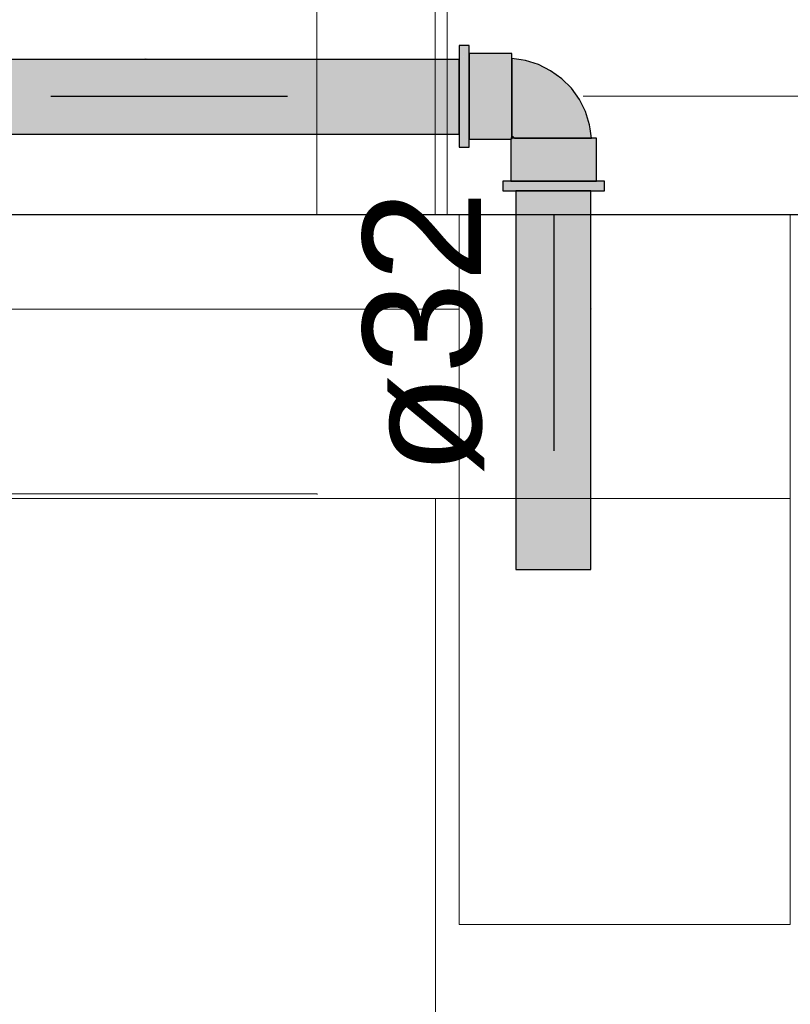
# Model space of a CAD drawing. Header units: millimetres. Extents: x -16331 to -10174, y -4135 to -3584.
# Tile 425 of 456: x -10184.87 to -10183.56, y -4012.09 to -4010.43. Entities that reach past the tile are written whole.
import ezdxf

# ---------------------------------------------------------------- set-up
doc = ezdxf.new("R2010")
doc.units = ezdxf.units.MM
for name, color, linetype in [('AF-Colunas', 4, 'Continuous'), ('AF-Condutos', 4, 'Continuous'), ('AF-Sentido conduto', 7, 'Continuous'), ('AF-Textos conduto', 7, 'Continuous'), ('DI-Eixos', 7, 'Continuous')]:
    doc.layers.add(name, color=color, linetype=linetype)
for name, color, linetype, lineweight in [('AF-Indicação coluna', 5, 'Continuous', 13), ('DI-Elementos externos em corte', 9, 'Continuous', 18), ('DI-Elementos externos em vista', 9, 'Continuous', 5), ('IFC-IfcBuildingElementProxy-Contorno', 250, 'Continuous', 5)]:
    doc.layers.add(name, color=color, linetype=linetype, lineweight=lineweight)
doc.styles.add('Arial', font='arial.ttf', dxfattribs={"height": 100})

msp = doc.modelspace()

# ---------------------------------------------------------------- hatches: boundary and pattern name
at = {"layer": 'AF-Colunas', "linetype": 'Continuous'}
for points in [[(-10184.107, -4010.4696), (-10184.1238, -4010.4696), (-10184.1238, -4010.4725), (-10184.1238, -4010.4811), (-10184.1212, -4010.4832), (-10184.107, -4010.4948), (-10184.107, -4010.4832), (-10184.107, -4010.4811), (-10184.107, -4010.4725)], [(-10184.107, -4010.6301), (-10184.107, -4010.628), (-10184.107, -4010.6164), (-10184.107, -4010.5986), (-10184.107, -4010.5778), (-10184.107, -4010.5556), (-10184.107, -4010.5333), (-10184.107, -4010.5126), (-10184.107, -4010.4948), (-10184.1092, -4010.493), (-10184.1238, -4010.4811), (-10184.1238, -4010.493), (-10184.1238, -4010.4948), (-10184.1238, -4010.5126), (-10184.1238, -4010.5333), (-10184.1238, -4010.5556), (-10184.1238, -4010.5778), (-10184.1238, -4010.5986), (-10184.1238, -4010.6164), (-10184.1095, -4010.628)], [(-10184.0346, -4010.4832), (-10184.107, -4010.4832), (-10184.107, -4010.4857), (-10184.107, -4010.4929), (-10184.0346, -4010.4857)], [(-10184.0346, -4010.4857), (-10184.0603, -4010.4882), (-10184.107, -4010.4929), (-10184.107, -4010.5044), (-10184.107, -4010.5194), (-10184.107, -4010.5368), (-10184.107, -4010.5556), (-10184.107, -4010.5743), (-10184.107, -4010.5918), (-10184.107, -4010.6068), (-10184.107, -4010.6183), (-10184.0346, -4010.6183), (-10184.0346, -4010.6068), (-10184.0346, -4010.5918), (-10184.0346, -4010.5743), (-10184.0346, -4010.5556), (-10184.0346, -4010.5368), (-10184.0346, -4010.5194), (-10184.0346, -4010.5044), (-10184.0346, -4010.4929), (-10184.0346, -4010.4918)], [(-10184.0322, -4010.624), (-10184.0303, -4010.6264), (-10184.0281, -4010.6264), (-10184.0259, -4010.6264), (-10184.0141, -4010.6264), (-10184.0055, -4010.6264), (-10183.9969, -4010.6264), (-10183.9759, -4010.6264), (-10183.9647, -4010.6264), (-10183.9535, -4010.6264), (-10183.943, -4010.6264), (-10183.9324, -4010.6264), (-10183.9238, -4010.6264), (-10183.922, -4010.6034), (-10183.9354, -4010.6065), (-10183.946, -4010.6114), (-10183.9683, -4010.6128), (-10183.946, -4010.6114), (-10183.9354, -4010.6065), (-10183.922, -4010.6034), (-10183.9238, -4010.6264), (-10183.9152, -4010.6264), (-10183.9096, -4010.6264), (-10183.9114, -4010.6073), (-10183.9096, -4010.6264), (-10183.9039, -4010.6264), (-10183.9023, -4010.6264), (-10183.9, -4010.6264), (-10183.9022, -4010.6106), (-10183.9032, -4010.6107), (-10183.9022, -4010.6106), (-10183.9032, -4010.6035), (-10183.9071, -4010.5991), (-10183.9032, -4010.6035), (-10183.9101, -4010.5814), (-10183.9204, -4010.5608), (-10183.9149, -4010.5745), (-10183.9189, -4010.5811), (-10183.9149, -4010.5745), (-10183.9204, -4010.5608), (-10183.9339, -4010.542), (-10183.9279, -4010.5546), (-10183.9268, -4010.5654), (-10183.9284, -4010.5826), (-10183.942, -4010.5876), (-10183.9284, -4010.5826), (-10183.9268, -4010.5654), (-10183.9279, -4010.5546), (-10183.9339, -4010.542), (-10183.9502, -4010.5257), (-10183.9426, -4010.5344), (-10183.9359, -4010.5511), (-10183.9364, -4010.5624), (-10183.9467, -4010.5676), (-10183.9543, -4010.5864), (-10183.9628, -4010.5985), (-10183.9745, -4010.6003), (-10183.9852, -4010.606), (-10184.0008, -4010.6147), (-10184.0138, -4010.6144), (-10184.0237, -4010.6155), (-10184.0138, -4010.6144), (-10184.0008, -4010.6147), (-10183.9852, -4010.606), (-10183.9745, -4010.6003), (-10183.9628, -4010.5985), (-10183.9543, -4010.5864), (-10183.9746, -4010.5856), (-10183.9906, -4010.5825), (-10184.0022, -4010.5917), (-10184.0077, -4010.6045), (-10184.0022, -4010.5917), (-10183.9906, -4010.5825), (-10183.9746, -4010.5856), (-10183.9543, -4010.5864), (-10183.9467, -4010.5676), (-10183.9364, -4010.5624), (-10183.9359, -4010.5511), (-10183.9426, -4010.5344), (-10183.9502, -4010.5257), (-10183.969, -4010.5122), (-10183.9628, -4010.5197), (-10183.9462, -4010.538), (-10183.9551, -4010.5408), (-10183.9598, -4010.5516), (-10183.9639, -4010.5724), (-10183.9598, -4010.5516), (-10183.9551, -4010.5408), (-10183.9462, -4010.538), (-10183.9628, -4010.5197), (-10183.9597, -4010.5277), (-10183.9628, -4010.5197), (-10183.969, -4010.5122), (-10183.9896, -4010.5019), (-10183.9827, -4010.5067), (-10183.9737, -4010.5181), (-10183.9706, -4010.5282), (-10183.9757, -4010.5385), (-10183.9817, -4010.5525), (-10183.9819, -4010.5689), (-10183.9817, -4010.5525), (-10183.9757, -4010.5385), (-10183.9706, -4010.5282), (-10183.9737, -4010.5181), (-10183.9827, -4010.5067), (-10183.9896, -4010.5019), (-10184.0117, -4010.495), (-10184.0187, -4010.4941), (-10184.0189, -4010.495), (-10184.0073, -4010.4989), (-10183.9893, -4010.5107), (-10183.9908, -4010.5202), (-10183.9958, -4010.5338), (-10184.0011, -4010.5438), (-10183.9923, -4010.5588), (-10184.0002, -4010.5687), (-10184.0142, -4010.5771), (-10184.0172, -4010.592), (-10184.0212, -4010.605), (-10184.0172, -4010.592), (-10184.0142, -4010.5771), (-10184.0002, -4010.5687), (-10183.9923, -4010.5588), (-10184.0011, -4010.5438), (-10184.0066, -4010.5546), (-10184.0011, -4010.5438), (-10183.9958, -4010.5338), (-10183.9908, -4010.5202), (-10183.9893, -4010.5107), (-10184.0073, -4010.4989), (-10184.0189, -4010.495), (-10184.0187, -4010.4941), (-10184.0346, -4010.4918), (-10184.0346, -4010.4941), (-10184.0346, -4010.4957), (-10184.0346, -4010.5014), (-10184.0155, -4010.5032), (-10184.0116, -4010.5138), (-10184.0119, -4010.525), (-10184.0152, -4010.5377), (-10184.0202, -4010.5488), (-10184.0151, -4010.5651), (-10184.0202, -4010.5488), (-10184.0152, -4010.5377), (-10184.0119, -4010.525), (-10184.0116, -4010.5138), (-10184.0155, -4010.5032), (-10184.0346, -4010.5014), (-10184.0346, -4010.507), (-10184.0346, -4010.5156), (-10184.0346, -4010.5242), (-10184.0346, -4010.5348), (-10184.0346, -4010.5453), (-10184.0346, -4010.5565), (-10184.0346, -4010.5677), (-10184.0346, -4010.5887), (-10184.0346, -4010.5973), (-10184.0346, -4010.6059), (-10184.0346, -4010.6177), (-10184.0346, -4010.6194), (-10184.0346, -4010.6221)], [(-10184.1238, -4010.6387), (-10184.1238, -4010.6416), (-10184.107, -4010.6416), (-10184.107, -4010.6387), (-10184.107, -4010.6301), (-10184.1198, -4010.6196), (-10184.1238, -4010.6164), (-10184.1238, -4010.6196), (-10184.1238, -4010.6301)], [(-10184.0346, -4010.6255), (-10184.0346, -4010.6221), (-10184.0346, -4010.6183), (-10184.0393, -4010.6183), (-10184.107, -4010.6183), (-10184.107, -4010.6255)], [(-10184.0362, -4010.628), (-10184.0362, -4010.6279), (-10184.0346, -4010.628), (-10184.0346, -4010.6264), (-10184.0346, -4010.6255), (-10184.0351, -4010.6264), (-10184.0346, -4010.6255), (-10184.0362, -4010.6255), (-10184.0362, -4010.6264), (-10184.0816, -4010.6264), (-10184.0362, -4010.6264), (-10184.0362, -4010.6255), (-10184.107, -4010.6255), (-10184.107, -4010.6264), (-10184.107, -4010.628)], [(-10184.0346, -4010.6739), (-10184.0337, -4010.6988), (-10184.0346, -4010.6733), (-10184.0337, -4010.6988), (-10184.0337, -4010.628), (-10184.0337, -4010.6264), (-10184.0346, -4010.6264), (-10184.0346, -4010.6274), (-10184.0346, -4010.628), (-10184.0346, -4010.6274), (-10184.0346, -4010.6264), (-10184.0362, -4010.6264), (-10184.0361, -4010.628), (-10184.0362, -4010.628), (-10184.0362, -4010.6988), (-10184.0346, -4010.6988), (-10184.0337, -4010.6988)], [(-10183.8938, -4010.6988), (-10183.8914, -4010.6988), (-10183.8914, -4010.6264), (-10183.8938, -4010.6264), (-10183.9011, -4010.6264), (-10183.9126, -4010.6264), (-10183.9276, -4010.6264), (-10183.945, -4010.6264), (-10183.9638, -4010.6264), (-10183.9825, -4010.6264), (-10184, -4010.6264), (-10184.015, -4010.6264), (-10184.0265, -4010.6264), (-10184.0337, -4010.6264), (-10184.0337, -4010.6988), (-10184.0265, -4010.6988), (-10184.015, -4010.6988), (-10184, -4010.6988), (-10183.9825, -4010.6988), (-10183.9638, -4010.6988), (-10183.945, -4010.6988), (-10183.9276, -4010.6988), (-10183.9126, -4010.6988), (-10183.9011, -4010.6988)], [(-10184.0498, -4010.6988), (-10184.0498, -4010.7156), (-10184.0468, -4010.7156), (-10184.0382, -4010.7156), (-10184.0246, -4010.6988), (-10184.0382, -4010.6988), (-10184.0468, -4010.6988)], [(-10184.0382, -4010.7156), (-10184.0278, -4010.7156), (-10184.0246, -4010.7156), (-10184.0068, -4010.7156), (-10183.986, -4010.7156), (-10183.9638, -4010.7156), (-10183.9415, -4010.7156), (-10183.9208, -4010.7156), (-10183.903, -4010.7156), (-10183.8893, -4010.6988), (-10183.903, -4010.6988), (-10183.9208, -4010.6988), (-10183.9415, -4010.6988), (-10183.9638, -4010.6988), (-10183.986, -4010.6988), (-10184.0068, -4010.6988), (-10184.0246, -4010.6988), (-10184.0278, -4010.7027)], [(-10183.8807, -4010.7156), (-10183.8778, -4010.7156), (-10183.8778, -4010.6988), (-10183.8807, -4010.6988), (-10183.8893, -4010.6988), (-10183.9012, -4010.7134), (-10183.903, -4010.7156), (-10183.9012, -4010.7156), (-10183.8893, -4010.7156)]]:
    msp.add_hatch(color=140, dxfattribs=at).paths.add_polyline_path(points)
at = {"layer": 'AF-Condutos', "linetype": 'Continuous'}
for points in [[(-10185.1038, -4010.6196), (-10184.1238, -4010.6196), (-10184.1238, -4010.6141), (-10184.1238, -4010.5984), (-10184.1238, -4010.5754), (-10184.1238, -4010.5489), (-10184.1238, -4010.5236), (-10184.1238, -4010.5038), (-10184.1238, -4010.493), (-10185.1038, -4010.493), (-10185.1038, -4010.5038), (-10185.1038, -4010.5236), (-10185.1038, -4010.5489), (-10185.1038, -4010.5754), (-10185.1038, -4010.5984), (-10185.1038, -4010.6141)], [(-10184.0278, -4010.7156), (-10184.0278, -4011.3556), (-10184.0222, -4011.3556), (-10184.0066, -4011.3556), (-10183.9835, -4011.3556), (-10183.9571, -4011.3556), (-10183.9318, -4011.3556), (-10183.912, -4011.3556), (-10183.9012, -4011.3556), (-10183.9012, -4010.7156), (-10183.912, -4010.7156), (-10183.9318, -4010.7156), (-10183.9571, -4010.7156), (-10183.9835, -4010.7156), (-10184.0066, -4010.7156), (-10184.0222, -4010.7156)]]:
    msp.add_hatch(color=151, dxfattribs=at).paths.add_polyline_path(points)
at = {"layer": 'AF-Sentido conduto', "linetype": 'Continuous'}
for points in [[(-10184.4138, -4010.5551), (-10184.6553, -4010.4904), (-10184.6553, -4010.6198)], [(-10183.9638, -4011.1551), (-10183.8991, -4010.9136), (-10184.0285, -4010.9136)]]:
    msp.add_hatch(color=140, dxfattribs=at).paths.add_polyline_path(points)

# ---------------------------------------------------------------- linework, layer by layer
at = {"layer": 'AF-Colunas'}
for p, q in [((-10184.1238, -4010.4696), (-10184.1238, -4010.4725)), ((-10184.107, -4010.4696), (-10184.1238, -4010.4696)), ((-10184.1238, -4010.4725), (-10184.1238, -4010.4811)), ((-10184.107, -4010.4725), (-10184.107, -4010.4696)), ((-10184.107, -4010.4811), (-10184.107, -4010.4725)), ((-10184.1238, -4010.4811), (-10184.1238, -4010.493)), ((-10184.107, -4010.4832), (-10184.107, -4010.4811)), ((-10184.107, -4010.4948), (-10184.107, -4010.4832)), ((-10184.107, -4010.4832), (-10184.107, -4010.4857)), ((-10184.0346, -4010.4832), (-10184.107, -4010.4832)), ((-10184.107, -4010.4857), (-10184.107, -4010.4929)), ((-10184.0346, -4010.4857), (-10184.0346, -4010.4832)), ((-10184.0346, -4010.4918), (-10184.0346, -4010.4857)), ((-10184.0346, -4010.4929), (-10184.0346, -4010.4918)), ((-10184.0346, -4010.4918), (-10184.0346, -4010.4941)), ((-10184.0187, -4010.4941), (-10184.0346, -4010.4918)), ((-10184.1238, -4010.493), (-10184.1238, -4010.4948)), ((-10184.1238, -4010.4948), (-10184.1238, -4010.5126)), ((-10184.107, -4010.4929), (-10184.107, -4010.5044)), ((-10184.107, -4010.5126), (-10184.107, -4010.4948)), ((-10184.107, -4010.5044), (-10184.107, -4010.5194)), ((-10184.0346, -4010.5044), (-10184.0346, -4010.4929)), ((-10184.0346, -4010.4941), (-10184.0346, -4010.4957)), ((-10184.0346, -4010.4957), (-10184.0346, -4010.5014)), ((-10184.0346, -4010.5014), (-10184.0346, -4010.507)), ((-10184.0346, -4010.5194), (-10184.0346, -4010.5044)), ((-10184.0346, -4010.507), (-10184.0346, -4010.5156)), ((-10184.0117, -4010.495), (-10184.0187, -4010.4941)), ((-10183.9896, -4010.5019), (-10184.0117, -4010.495)), ((-10183.969, -4010.5122), (-10183.9896, -4010.5019)), ((-10184.1238, -4010.5126), (-10184.1238, -4010.5333)), ((-10184.107, -4010.5333), (-10184.107, -4010.5126)), ((-10184.107, -4010.5194), (-10184.107, -4010.5368)), ((-10184.0346, -4010.5156), (-10184.0346, -4010.5242)), ((-10184.0346, -4010.5368), (-10184.0346, -4010.5194)), ((-10184.0346, -4010.5242), (-10184.0346, -4010.5348)), ((-10183.9502, -4010.5257), (-10183.969, -4010.5122)), ((-10184.1238, -4010.5333), (-10184.1238, -4010.5556)), ((-10184.107, -4010.5556), (-10184.107, -4010.5333)), ((-10184.107, -4010.5368), (-10184.107, -4010.5556)), ((-10184.0346, -4010.5348), (-10184.0346, -4010.5453)), ((-10184.0346, -4010.5556), (-10184.0346, -4010.5368)), ((-10183.9339, -4010.542), (-10183.9502, -4010.5257)), ((-10184.1238, -4010.5556), (-10184.1238, -4010.5778)), ((-10184.107, -4010.5778), (-10184.107, -4010.5556)), ((-10184.107, -4010.5556), (-10184.107, -4010.5743)), ((-10184.0346, -4010.5453), (-10184.0346, -4010.5565)), ((-10184.0346, -4010.5743), (-10184.0346, -4010.5556)), ((-10184.0346, -4010.5565), (-10184.0346, -4010.5677)), ((-10183.9204, -4010.5608), (-10183.9339, -4010.542)), ((-10184.107, -4010.5743), (-10184.107, -4010.5918)), ((-10184.0346, -4010.5677), (-10184.0346, -4010.5887)), ((-10184.0346, -4010.5918), (-10184.0346, -4010.5743)), ((-10183.9101, -4010.5814), (-10183.9204, -4010.5608)), ((-10184.1238, -4010.5778), (-10184.1238, -4010.5986)), ((-10184.107, -4010.5986), (-10184.107, -4010.5778)), ((-10184.0346, -4010.5887), (-10184.0346, -4010.5973)), ((-10183.9032, -4010.6035), (-10183.9101, -4010.5814)), ((-10184.1238, -4010.5986), (-10184.1238, -4010.6164)), ((-10184.107, -4010.5918), (-10184.107, -4010.6068)), ((-10184.107, -4010.6164), (-10184.107, -4010.5986)), ((-10184.107, -4010.6068), (-10184.107, -4010.6183)), ((-10184.0346, -4010.6068), (-10184.0346, -4010.5918)), ((-10184.0346, -4010.5973), (-10184.0346, -4010.6059)), ((-10184.0346, -4010.6059), (-10184.0346, -4010.6177)), ((-10184.0346, -4010.6183), (-10184.0346, -4010.6068)), ((-10183.9022, -4010.6106), (-10183.9032, -4010.6035)), ((-10184.1238, -4010.6164), (-10184.1238, -4010.6196)), ((-10184.1238, -4010.6196), (-10184.1238, -4010.6301)), ((-10184.107, -4010.628), (-10184.107, -4010.6164)), ((-10184.107, -4010.6183), (-10184.107, -4010.6255)), ((-10184.0346, -4010.6177), (-10184.0346, -4010.6194)), ((-10184.0346, -4010.6221), (-10184.0346, -4010.6183)), ((-10184.0346, -4010.6194), (-10184.0346, -4010.6221)), ((-10184.0346, -4010.6255), (-10184.0346, -4010.6221)), ((-10184.0346, -4010.6221), (-10184.0322, -4010.624)), ((-10184.0322, -4010.624), (-10184.0303, -4010.6264)), ((-10183.9, -4010.6264), (-10183.9022, -4010.6106)), ((-10184.1238, -4010.6301), (-10184.1238, -4010.6387)), ((-10184.1238, -4010.6387), (-10184.1238, -4010.6416)), ((-10184.1238, -4010.6416), (-10184.107, -4010.6416)), ((-10184.107, -4010.6255), (-10184.107, -4010.6264)), ((-10184.107, -4010.6264), (-10184.107, -4010.628)), ((-10184.107, -4010.6301), (-10184.107, -4010.628)), ((-10184.107, -4010.628), (-10184.0362, -4010.628)), ((-10184.107, -4010.6387), (-10184.107, -4010.6301)), ((-10184.107, -4010.6416), (-10184.107, -4010.6387)), ((-10184.0346, -4010.6264), (-10184.0362, -4010.6264)), ((-10184.0362, -4010.628), (-10184.0362, -4010.6988)), ((-10184.0346, -4010.6264), (-10184.0346, -4010.6255)), ((-10184.0337, -4010.6264), (-10184.0346, -4010.6264)), ((-10184.0346, -4010.628), (-10184.0346, -4010.6264)), ((-10184.0265, -4010.6264), (-10184.0337, -4010.6264)), ((-10184.0303, -4010.6264), (-10184.0281, -4010.6264)), ((-10184.0281, -4010.6264), (-10184.0259, -4010.6264)), ((-10184.015, -4010.6264), (-10184.0265, -4010.6264)), ((-10184.0259, -4010.6264), (-10184.0141, -4010.6264)), ((-10184, -4010.6264), (-10184.015, -4010.6264)), ((-10184.0141, -4010.6264), (-10184.0055, -4010.6264)), ((-10184.0055, -4010.6264), (-10183.9969, -4010.6264)), ((-10183.9825, -4010.6264), (-10184, -4010.6264)), ((-10183.9969, -4010.6264), (-10183.9759, -4010.6264)), ((-10183.9638, -4010.6264), (-10183.9825, -4010.6264)), ((-10183.9759, -4010.6264), (-10183.9647, -4010.6264)), ((-10183.9647, -4010.6264), (-10183.9535, -4010.6264)), ((-10183.945, -4010.6264), (-10183.9638, -4010.6264)), ((-10183.9535, -4010.6264), (-10183.943, -4010.6264)), ((-10183.9276, -4010.6264), (-10183.945, -4010.6264)), ((-10183.943, -4010.6264), (-10183.9324, -4010.6264)), ((-10183.9324, -4010.6264), (-10183.9238, -4010.6264)), ((-10183.9126, -4010.6264), (-10183.9276, -4010.6264)), ((-10183.9238, -4010.6264), (-10183.9152, -4010.6264)), ((-10183.9152, -4010.6264), (-10183.9096, -4010.6264)), ((-10183.9011, -4010.6264), (-10183.9126, -4010.6264)), ((-10183.9096, -4010.6264), (-10183.9039, -4010.6264)), ((-10183.9039, -4010.6264), (-10183.9023, -4010.6264)), ((-10183.9023, -4010.6264), (-10183.9, -4010.6264)), ((-10183.8938, -4010.6264), (-10183.9011, -4010.6264)), ((-10183.8914, -4010.6264), (-10183.8938, -4010.6264)), ((-10183.8914, -4010.6988), (-10183.8914, -4010.6264)), ((-10184.0468, -4010.6988), (-10184.0498, -4010.6988)), ((-10184.0498, -4010.6988), (-10184.0498, -4010.7156)), ((-10184.0382, -4010.6988), (-10184.0468, -4010.6988)), ((-10184.0246, -4010.6988), (-10184.0382, -4010.6988)), ((-10184.0362, -4010.6988), (-10184.0346, -4010.6988)), ((-10184.0346, -4010.6988), (-10184.0337, -4010.6988)), ((-10184.0337, -4010.6988), (-10184.0265, -4010.6988)), ((-10184.0265, -4010.6988), (-10184.015, -4010.6988)), ((-10184.0068, -4010.6988), (-10184.0246, -4010.6988)), ((-10184.015, -4010.6988), (-10184, -4010.6988)), ((-10183.986, -4010.6988), (-10184.0068, -4010.6988)), ((-10184, -4010.6988), (-10183.9825, -4010.6988)), ((-10183.9638, -4010.6988), (-10183.986, -4010.6988)), ((-10183.9825, -4010.6988), (-10183.9638, -4010.6988)), ((-10183.9415, -4010.6988), (-10183.9638, -4010.6988)), ((-10183.9638, -4010.6988), (-10183.945, -4010.6988)), ((-10183.945, -4010.6988), (-10183.9276, -4010.6988)), ((-10183.9208, -4010.6988), (-10183.9415, -4010.6988)), ((-10183.9276, -4010.6988), (-10183.9126, -4010.6988)), ((-10183.903, -4010.6988), (-10183.9208, -4010.6988)), ((-10183.9126, -4010.6988), (-10183.9011, -4010.6988)), ((-10183.8893, -4010.6988), (-10183.903, -4010.6988)), ((-10183.9011, -4010.6988), (-10183.8938, -4010.6988)), ((-10183.8938, -4010.6988), (-10183.8914, -4010.6988)), ((-10183.8807, -4010.6988), (-10183.8893, -4010.6988)), ((-10183.8778, -4010.6988), (-10183.8807, -4010.6988)), ((-10183.8778, -4010.7156), (-10183.8778, -4010.6988)), ((-10184.0498, -4010.7156), (-10184.0468, -4010.7156)), ((-10184.0468, -4010.7156), (-10184.0382, -4010.7156)), ((-10184.0382, -4010.7156), (-10184.0278, -4010.7156)), ((-10184.0278, -4010.7156), (-10184.0246, -4010.7156)), ((-10184.0246, -4010.7156), (-10184.0068, -4010.7156)), ((-10184.0068, -4010.7156), (-10183.986, -4010.7156)), ((-10183.986, -4010.7156), (-10183.9638, -4010.7156)), ((-10183.9638, -4010.7156), (-10183.9415, -4010.7156)), ((-10183.9415, -4010.7156), (-10183.9208, -4010.7156)), ((-10183.9208, -4010.7156), (-10183.903, -4010.7156)), ((-10183.903, -4010.7156), (-10183.9012, -4010.7156)), ((-10183.9012, -4010.7156), (-10183.8893, -4010.7156)), ((-10183.8893, -4010.7156), (-10183.8807, -4010.7156)), ((-10183.8807, -4010.7156), (-10183.8778, -4010.7156))]:
    msp.add_line(p, q, dxfattribs=at)
at = {"layer": 'AF-Condutos'}
for p, q in [((-10184.1238, -4010.493), (-10185.1038, -4010.493)), ((-10184.1238, -4010.5038), (-10184.1238, -4010.493)), ((-10184.1238, -4010.5236), (-10184.1238, -4010.5038)), ((-10184.1238, -4010.5489), (-10184.1238, -4010.5236)), ((-10184.1238, -4010.5754), (-10184.1238, -4010.5489)), ((-10184.1238, -4010.5984), (-10184.1238, -4010.5754)), ((-10184.1238, -4010.6141), (-10184.1238, -4010.5984)), ((-10185.1038, -4010.6196), (-10184.1238, -4010.6196)), ((-10184.1238, -4010.6196), (-10184.1238, -4010.6141)), ((-10184.0222, -4010.7156), (-10184.0278, -4010.7156)), ((-10184.0278, -4010.7156), (-10184.0278, -4011.3556)), ((-10184.0066, -4010.7156), (-10184.0222, -4010.7156)), ((-10183.9835, -4010.7156), (-10184.0066, -4010.7156)), ((-10183.9571, -4010.7156), (-10183.9835, -4010.7156)), ((-10183.9318, -4010.7156), (-10183.9571, -4010.7156)), ((-10183.912, -4010.7156), (-10183.9318, -4010.7156)), ((-10183.9012, -4010.7156), (-10183.912, -4010.7156)), ((-10183.9012, -4011.3556), (-10183.9012, -4010.7156)), ((-10184.0278, -4011.3556), (-10184.0222, -4011.3556)), ((-10184.0222, -4011.3556), (-10184.0066, -4011.3556)), ((-10184.0066, -4011.3556), (-10183.9835, -4011.3556)), ((-10183.9835, -4011.3556), (-10183.9571, -4011.3556)), ((-10183.9571, -4011.3556), (-10183.9318, -4011.3556)), ((-10183.9318, -4011.3556), (-10183.912, -4011.3556)), ((-10183.912, -4011.3556), (-10183.9012, -4011.3556))]:
    msp.add_line(p, q, dxfattribs=at)
at = {"layer": 'AF-Indicação coluna'}
msp.add_line((-10180.4757, -4010.5551), (-10183.9138, -4010.5551), dxfattribs=at)
at = {"layer": 'AF-Sentido conduto'}
for points in [[(-10184.8138, -4010.5551), (-10184.4138, -4010.5551)], [(-10183.9638, -4010.7551), (-10183.9638, -4011.1551)]]:
    msp.add_lwpolyline(points, dxfattribs=at)
at = {"layer": 'DI-Eixos'}
msp.add_line((-10198.3708, -4010.7551), (-10176.1066, -4010.7551), dxfattribs=at)
at = {"layer": 'DI-Elementos externos em corte'}
for p, q in [((-10184.1438, -4008.4614), (-10184.1438, -4010.6265)), ((-10184.1438, -4010.6265), (-10184.1438, -4010.6364)), ((-10184.1438, -4010.6364), (-10184.1438, -4010.7556)), ((-10184.1438, -4010.7556), (-10185.0974, -4010.7556)), ((-10184.1238, -4010.7556), (-10184.8932, -4010.7556)), ((-10184.1438, -4010.7556), (-10184.1238, -4010.7556)), ((-10184.1238, -4010.7556), (-10184.1438, -4010.7556)), ((-10183.5638, -4010.7556), (-10184.1238, -4010.7556)), ((-10184.1238, -4010.7556), (-10184.0976, -4010.7556)), ((-10184.1238, -4010.7556), (-10184.1238, -4010.8804)), ((-10183.622, -4010.7556), (-10184.1238, -4010.7556)), ((-10184.1238, -4010.7796), (-10184.1238, -4010.7556)), ((-10184.0976, -4010.7556), (-10184.0529, -4010.7556)), ((-10184.0529, -4010.7556), (-10183.5638, -4010.7556)), ((-10183.5638, -4010.7556), (-10183.622, -4010.7556)), ((-10183.5638, -4010.7556), (-10183.5238, -4010.7556)), ((-10183.5638, -4010.9156), (-10183.5638, -4010.7556)), ((-10184.1238, -4010.9156), (-10184.1238, -4010.7796)), ((-10184.1238, -4010.8804), (-10184.1238, -4010.9156)), ((-10184.1238, -4010.9156), (-10185.8042, -4010.9156)), ((-10185.0974, -4010.9156), (-10184.1238, -4010.9156)), ((-10184.1238, -4010.9156), (-10184.1238, -4011.2356)), ((-10184.1238, -4010.9986), (-10184.1238, -4010.9156)), ((-10183.5638, -4011.2356), (-10183.5638, -4010.9156)), ((-10184.1238, -4011.2356), (-10184.1238, -4010.9986)), ((-10189.6477, -4011.2356), (-10184.3638, -4011.2356)), ((-10189.1967, -4011.2356), (-10184.3638, -4011.2356)), ((-10188.9234, -4011.2356), (-10184.3638, -4011.2356)), ((-10184.3638, -4011.2276), (-10185.2795, -4011.2276)), ((-10184.3638, -4011.2288), (-10184.3638, -4011.2276)), ((-10184.3638, -4011.2356), (-10184.1634, -4011.2356)), ((-10184.3638, -4011.2356), (-10184.1238, -4011.2356)), ((-10184.1634, -4011.2356), (-10184.1238, -4011.2356)), ((-10184.1634, -4011.2356), (-10184.1634, -4011.7239)), ((-10184.1238, -4011.2356), (-10184.1634, -4011.2356)), ((-10184.1238, -4011.2356), (-10183.5638, -4011.2356)), ((-10184.0592, -4011.2356), (-10184.1238, -4011.2356)), ((-10184.1238, -4011.2356), (-10184.1238, -4011.9556)), ((-10183.5638, -4011.2356), (-10184.0592, -4011.2356)), ((-10183.5638, -4011.2356), (-10183.5638, -4011.2356)), ((-10183.5638, -4011.8308), (-10183.5638, -4011.2356)), ((-10184.1634, -4011.7239), (-10184.1634, -4013.7556)), ((-10183.5638, -4011.9556), (-10183.5638, -4011.8308)), ((-10184.1238, -4011.9556), (-10184.0655, -4011.9556)), ((-10184.0655, -4011.9556), (-10183.5638, -4011.9556))]:
    msp.add_line(p, q, dxfattribs=at)
at = {"layer": 'DI-Elementos externos em corte', "lineweight": 5}
for p, q in [((-10184.1438, -4008.4614), (-10184.1438, -4010.6265)), ((-10184.1438, -4010.6265), (-10184.1438, -4010.6364)), ((-10184.1438, -4010.6364), (-10184.1438, -4010.7556)), ((-10184.1438, -4010.7556), (-10185.0974, -4010.7556)), ((-10184.1238, -4010.7556), (-10184.8932, -4010.7556)), ((-10184.1438, -4010.7556), (-10184.1238, -4010.7556)), ((-10184.1238, -4010.7556), (-10184.1438, -4010.7556)), ((-10183.5638, -4010.7556), (-10184.1238, -4010.7556)), ((-10184.1238, -4010.7556), (-10184.0976, -4010.7556)), ((-10184.1238, -4010.7556), (-10184.1238, -4010.8804)), ((-10183.622, -4010.7556), (-10184.1238, -4010.7556)), ((-10184.1238, -4010.7796), (-10184.1238, -4010.7556)), ((-10184.0976, -4010.7556), (-10184.0529, -4010.7556)), ((-10184.0529, -4010.7556), (-10183.5638, -4010.7556)), ((-10183.5638, -4010.7556), (-10183.622, -4010.7556)), ((-10183.5638, -4010.7556), (-10183.5238, -4010.7556)), ((-10183.5638, -4010.9156), (-10183.5638, -4010.7556)), ((-10184.1238, -4010.9156), (-10184.1238, -4010.7796)), ((-10184.1238, -4010.8804), (-10184.1238, -4010.9156)), ((-10184.1238, -4010.9156), (-10185.8042, -4010.9156)), ((-10185.0974, -4010.9156), (-10184.1238, -4010.9156)), ((-10184.1238, -4010.9156), (-10184.1238, -4011.2356)), ((-10184.1238, -4010.9986), (-10184.1238, -4010.9156)), ((-10183.5638, -4011.2356), (-10183.5638, -4010.9156)), ((-10184.1238, -4011.2356), (-10184.1238, -4010.9986)), ((-10189.6477, -4011.2356), (-10184.3638, -4011.2356)), ((-10189.1967, -4011.2356), (-10184.3638, -4011.2356)), ((-10188.9234, -4011.2356), (-10184.3638, -4011.2356)), ((-10184.3638, -4011.2276), (-10185.2795, -4011.2276)), ((-10184.3638, -4011.2288), (-10184.3638, -4011.2276)), ((-10184.3638, -4011.2356), (-10184.1634, -4011.2356)), ((-10184.3638, -4011.2356), (-10184.1238, -4011.2356)), ((-10184.1634, -4011.2356), (-10184.1238, -4011.2356)), ((-10184.1634, -4011.2356), (-10184.1634, -4011.7239)), ((-10184.1238, -4011.2356), (-10184.1634, -4011.2356)), ((-10184.1238, -4011.2356), (-10183.5638, -4011.2356)), ((-10184.0592, -4011.2356), (-10184.1238, -4011.2356)), ((-10184.1238, -4011.2356), (-10184.1238, -4011.9556)), ((-10183.5638, -4011.2356), (-10184.0592, -4011.2356)), ((-10183.5638, -4011.2356), (-10183.5638, -4011.2356)), ((-10183.5638, -4011.8308), (-10183.5638, -4011.2356)), ((-10184.1634, -4011.7239), (-10184.1634, -4013.7556)), ((-10183.5638, -4011.9556), (-10183.5638, -4011.8308)), ((-10184.1238, -4011.9556), (-10184.0655, -4011.9556)), ((-10184.0655, -4011.9556), (-10183.5638, -4011.9556))]:
    msp.add_line(p, q, dxfattribs=at)
at = {"layer": 'DI-Elementos externos em vista'}
for p, q in [((-10184.3642, -4007.7556), (-10184.3642, -4010.7556)), ((-10184.1642, -4010.7556), (-10184.1642, -4007.7556)), ((-10184.3642, -4010.7556), (-10184.1642, -4010.7556))]:
    msp.add_line(p, q, dxfattribs=at)
at = {"layer": 'IFC-IfcBuildingElementProxy-Contorno', "lineweight": 5}
for p, q in [((-10184.3642, -4007.7556), (-10184.3642, -4010.7556)), ((-10184.1642, -4010.7556), (-10184.1642, -4007.7556)), ((-10184.3642, -4010.7556), (-10184.1642, -4010.7556))]:
    msp.add_line(p, q, dxfattribs=at)

# ---------------------------------------------------------------- texts
at = {"layer": 'AF-Textos conduto', "insert": (-10184.0812, -4010.9551), "char_height": 0.2, "width": 0.962805, "attachment_point": 8, "rotation": 90.0002, "line_spacing_factor": 0.6, "style": 'Arial'}
msp.add_mtext('ø32', dxfattribs=at)

doc.saveas('drawing.dxf')
